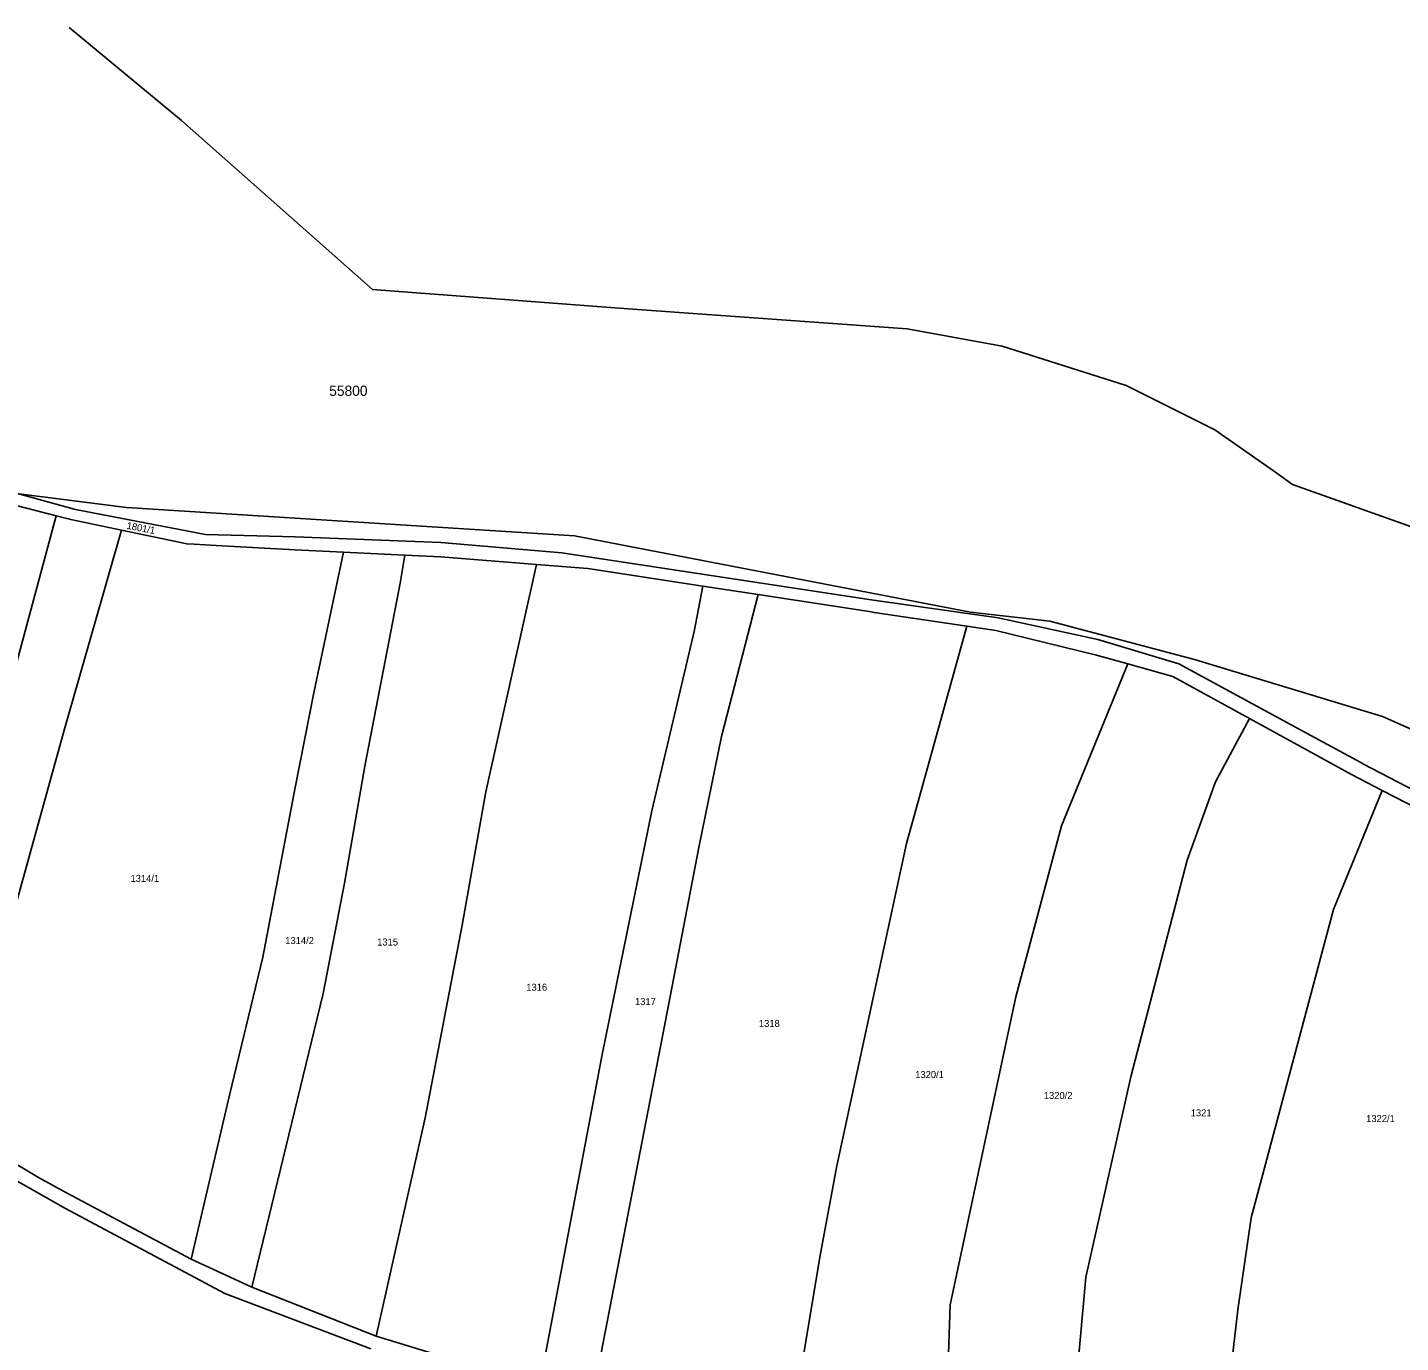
# Model space of a CAD drawing. Extents: x -779618 to -776429, y -1144546 to -1143350.
# Drawn here: x -776962 to -776629, y -1143668.7 to -1143349.7 of the extents above; entities that cross this region are included whole.
import ezdxf

# ---------------------------------------------------------------- set-up
doc = ezdxf.new("R2010")
doc.units = 0
for name, color, linetype in [('1', 7, 'Continuous'), ('11', 7, 'Continuous'), ('2', 7, 'Continuous')]:
    doc.layers.add(name, color=color, linetype=linetype)

msp = doc.modelspace()

# ---------------------------------------------------------------- linework, layer by layer
at = {"layer": '1'}
for p, q in [((-776951.85, -1143349.66), (-776924.61, -1143372.2)), ((-776924.61, -1143372.2), (-776878.27, -1143413.23)), ((-776878.27, -1143413.23), (-776816.25, -1143417.88)), ((-776816.25, -1143417.88), (-776748.61, -1143422.8)), ((-776748.61, -1143422.8), (-776725.6, -1143426.95)), ((-776725.6, -1143426.95), (-776695.52, -1143436.48)), ((-776695.52, -1143436.48), (-776673.98, -1143447.24)), ((-776673.98, -1143447.24), (-776658.98, -1143457.79)), ((-776990.95, -1143455.37), (-776950.27, -1143466.63)), ((-776658.98, -1143457.79), (-776655.14, -1143460.5)), ((-776655.14, -1143460.5), (-776631.05, -1143469.08)), ((-776970.66, -1143464.1), (-776954.98, -1143468.14)), ((-776950.27, -1143466.63), (-776918.74, -1143472.62)), ((-776954.98, -1143468.14), (-776992.52, -1143607.24)), ((-776954.98, -1143468.14), (-776951.43, -1143469.05)), ((-776951.43, -1143469.05), (-776939.18, -1143471.6)), ((-776631.05, -1143469.08), (-776612.67, -1143475.63)), ((-776939.18, -1143471.6), (-776953.05, -1143520.09)), ((-776939.18, -1143471.6), (-776927.48, -1143474.04)), ((-776927.48, -1143474.04), (-776923.34, -1143474.9)), ((-776918.74, -1143472.62), (-776897.07, -1143473.23)), ((-776897.07, -1143473.23), (-776861.7, -1143474.6)), ((-776923.34, -1143474.9), (-776921.55, -1143475)), ((-776921.55, -1143475), (-776916.21, -1143475.29)), ((-776916.21, -1143475.29), (-776897.1, -1143476.35)), ((-776897.1, -1143476.35), (-776885.32, -1143476.92)), ((-776885.32, -1143476.92), (-776892.52, -1143511.06)), ((-776885.32, -1143476.92), (-776870.45, -1143477.64)), ((-776871.61, -1143484.5), (-776870.45, -1143477.64)), ((-776870.45, -1143477.64), (-776861.68, -1143478.06)), ((-776861.7, -1143474.6), (-776832.36, -1143477.12)), ((-776832.36, -1143477.12), (-776757.32, -1143488.52)), ((-776861.68, -1143478.06), (-776838.54, -1143479.92)), ((-776850.8, -1143535.07), (-776838.54, -1143479.92)), ((-776838.54, -1143479.92), (-776826.05, -1143480.93)), ((-776826.05, -1143480.93), (-776798.2, -1143485.2)), ((-776880.16, -1143528.84), (-776871.61, -1143484.5)), ((-776800.3, -1143496.2), (-776798.2, -1143485.2)), ((-776798.2, -1143485.2), (-776784.78, -1143487.25)), ((-776793.63, -1143521.67), (-776784.78, -1143487.25)), ((-776784.78, -1143487.25), (-776757.82, -1143491.38)), ((-776757.32, -1143488.52), (-776726.58, -1143492.91)), ((-776757.82, -1143491.38), (-776756.64, -1143491.56)), ((-776756.64, -1143491.56), (-776734.19, -1143494.92)), ((-776726.58, -1143492.91), (-776702.37, -1143498.17)), ((-776810.56, -1143539.68), (-776800.3, -1143496.2)), ((-776734.19, -1143494.92), (-776748.8, -1143547.65)), ((-776734.19, -1143494.92), (-776727.1, -1143495.98)), ((-776727.1, -1143495.98), (-776702.72, -1143501.94)), ((-776702.37, -1143498.17), (-776682.77, -1143504.06)), ((-776695.1, -1143504.06), (-776711.2, -1143543.35)), ((-776702.72, -1143501.94), (-776695.1, -1143504.06)), ((-776695.1, -1143504.06), (-776684.23, -1143507.08)), ((-776682.77, -1143504.06), (-776650.77, -1143521.4)), ((-776684.23, -1143507.08), (-776665.62, -1143517.31)), ((-776892.52, -1143511.06), (-776897.06, -1143534.03)), ((-776665.62, -1143517.31), (-776673.89, -1143532.63)), ((-776665.62, -1143517.31), (-776640.88, -1143530.9)), ((-776953.05, -1143520.09), (-776979.62, -1143616.01)), ((-776793.63, -1143521.67), (-776799.17, -1143548.56)), ((-776650.77, -1143521.4), (-776638.58, -1143528.01)), ((-776885.05, -1143557.23), (-776880.16, -1143528.84)), ((-776640.88, -1143530.9), (-776633.47, -1143534.74)), ((-776638.58, -1143528.01), (-776637.96, -1143528.34)), ((-776637.96, -1143528.34), (-776593, -1143551.78)), ((-776897.06, -1143534.03), (-776904.9, -1143575.18)), ((-776680.75, -1143551.69), (-776673.89, -1143532.63)), ((-776850.8, -1143535.07), (-776856.5, -1143567.42)), ((-776645.25, -1143563.67), (-776633.47, -1143534.74)), ((-776633.47, -1143534.74), (-776597.65, -1143553.3)), ((-776810.56, -1143539.68), (-776822.59, -1143598.77)), ((-776711.2, -1143543.35), (-776722.23, -1143584.84)), ((-776806.89, -1143588.95), (-776799.17, -1143548.56)), ((-776765.71, -1143625.8), (-776748.8, -1143547.65)), ((-776680.75, -1143551.69), (-776694.4, -1143604.19)), ((-776890.21, -1143583.97), (-776885.05, -1143557.23)), ((-776665.18, -1143638.43), (-776645.25, -1143563.67)), ((-776856.5, -1143567.42), (-776865.51, -1143614.2)), ((-776904.9, -1143575.18), (-776912.97, -1143608.66)), ((-776890.21, -1143583.97), (-776907.53, -1143655.21)), ((-776722.23, -1143584.84), (-776738.19, -1143659.54)), ((-776824.91, -1143681.69), (-776806.89, -1143588.95)), ((-776837.67, -1143678.67), (-776822.59, -1143598.77)), ((-776705.27, -1143652.79), (-776694.4, -1143604.19)), ((-776922.26, -1143648.45), (-776912.97, -1143608.66)), ((-776877.4, -1143667.15), (-776865.51, -1143614.2)), ((-776966.54, -1143624.26), (-776959.28, -1143628.68)), ((-776769.84, -1143648.01), (-776765.71, -1143625.8)), ((-776967.87, -1143627.57), (-776952.75, -1143636.13)), ((-776952.47, -1143632.4), (-776959.28, -1143628.68)), ((-776922.26, -1143648.45), (-776952.47, -1143632.4)), ((-776952.75, -1143636.13), (-776914.12, -1143656.82)), ((-776665.18, -1143638.43), (-776668.44, -1143660.72)), ((-776922.26, -1143648.45), (-776907.53, -1143655.21)), ((-776776.74, -1143690.04), (-776769.84, -1143648.01)), ((-776708.85, -1143692.25), (-776705.27, -1143652.79)), ((-776914.12, -1143656.82), (-776878.65, -1143670.22)), ((-776877.4, -1143667.15), (-776907.53, -1143655.21)), ((-776739.36, -1143692.99), (-776738.19, -1143659.54)), ((-776668.44, -1143660.72), (-776671.82, -1143689.69)), ((-776877.4, -1143667.15), (-776857.25, -1143673.27))]:
    msp.add_line(p, q, dxfattribs=at)
at = {"layer": '11'}
for points in [[(-776951.85, -1143349.66), (-776924.61, -1143372.2), (-776878.27, -1143413.23), (-776816.25, -1143417.88), (-776748.61, -1143422.8), (-776725.6, -1143426.95), (-776695.52, -1143436.48), (-776673.98, -1143447.24), (-776658.98, -1143457.79), (-776655.14, -1143460.5), (-776647.65, -1143463.17), (-776631.05, -1143469.08), (-776612.67, -1143475.63), (-776597.09, -1143481.18), (-776577.76, -1143491.45), (-776564.58, -1143501.6), (-776530.57, -1143532.35), (-776529.42, -1143533.06), (-776519.23, -1143539.37), (-776505.36, -1143542.69), (-776485.04, -1143547.55), (-776485.47, -1143549.02), (-776493.33, -1143575.66)], [(-777367.75, -1143411.04), (-777351.94, -1143416.28), (-777329, -1143420.13), (-777255.76, -1143429.19), (-777221.41, -1143430.71), (-777182.2, -1143429.82), (-777155.12, -1143428.03), (-777143.23, -1143429.17), (-777125.71, -1143431.63), (-777070.23, -1143439.44), (-777012.06, -1143450.16), (-777003.47, -1143451.74), (-776964.02, -1143462.78), (-776937.93, -1143466.12), (-776829.26, -1143472.97), (-776733.29, -1143491.49), (-776714.03, -1143493.69), (-776678.93, -1143502.97), (-776633.36, -1143516.84), (-776508.9, -1143571.94), (-776493.33, -1143575.66)]]:
    msp.add_lwpolyline(points, dxfattribs=at)

# ---------------------------------------------------------------- texts
msp.add_text('55800', height=2.5, dxfattribs=at).set_placement((-776888.78, -1143439.04))
at = {"layer": '2'}
msp.add_text('1801/1', height=1.7, rotation=349.0459, dxfattribs=at).set_placement((-776938, -1143471.25))
for s, p in [('1314/1', (-776936.97, -1143556.94)), ('1314/2', (-776899.44, -1143572.01)), ('1315', (-776877.15, -1143572.37)), ('1316', (-776840.99, -1143583.33)), ('1317', (-776814.62, -1143586.8)), ('1318', (-776784.58, -1143592.12)), ('1320/1', (-776746.67, -1143604.52)), ('1320/2', (-776715.48, -1143609.59)), ('1321', (-776679.86, -1143613.81)), ('1322/1', (-776637.32, -1143615.2))]:
    msp.add_text(s, height=1.7, dxfattribs=at).set_placement(p)

doc.saveas('drawing.dxf')
